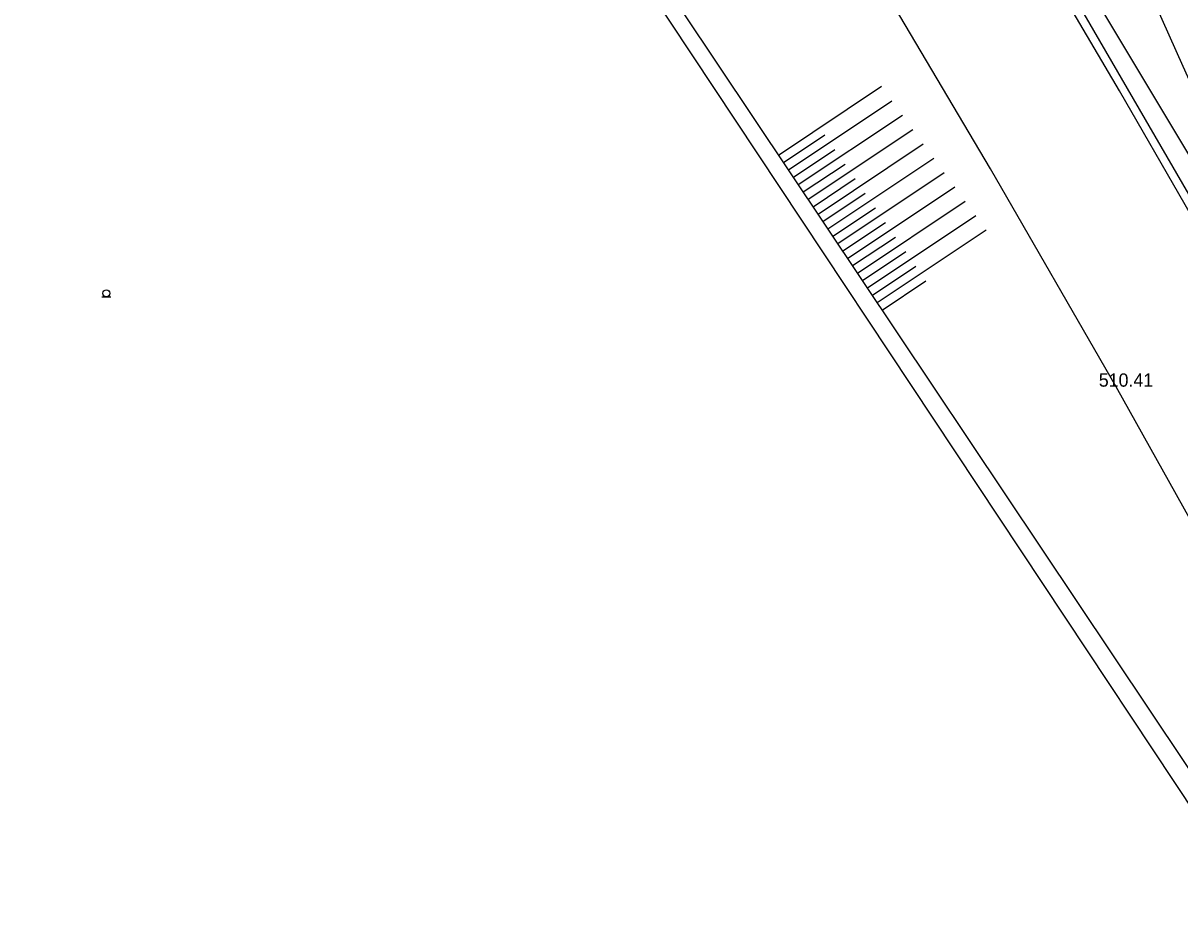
# Model space of a CAD drawing. Extents: x -668867 to -667827, y -1131943 to -1131019.
# Drawn here: x -668117.1 to -668051.9, y -1131798.4 to -1131748.5 of the extents above; entities that cross this region are included whole.
import ezdxf

# ---------------------------------------------------------------- set-up
doc = ezdxf.new("R2010")
doc.units = 0
for name, color, linetype in [('G_Bod_tecka', 7, 'Continuous'), ('G_Bod_vyska', 7, 'Continuous'), ('G_Breh_Teren', 7, 'Continuous'), ('G_Plochy_zpevnene', 7, 'Continuous'), ('G_Ploty', 7, 'Continuous'), ('G_Site-Sloupy', 7, 'Continuous'), ('G_Vyskove_srafy', 7, 'Continuous'), ('G_Z_SPOJE_podz_geodeticky', 7, 'Continuous'), ('G_Z_SPOJE_podz_priblizne', 7, 'Continuous'), ('G_Zabradli_Svodidla', 7, 'Continuous')]:
    doc.layers.add(name, color=color, linetype=linetype)

msp = doc.modelspace()

# ---------------------------------------------------------------- linework, layer by layer
at = {"layer": 'G_Bod_tecka'}
msp.add_line((-668055.53, -1131768.96), (-668055.53, -1131768.96), dxfattribs=at)
at = {"layer": 'G_Breh_Teren'}
msp.add_lwpolyline([(-667996.59, -1131881), (-668000.38, -1131869.44), (-668004.16, -1131857.88), (-668006.22, -1131851.89), (-668009.58, -1131843), (-668013.15, -1131834.18), (-668016.88, -1131825.31), (-668020.77, -1131816.51), (-668023.89, -1131809.69), (-668027.08, -1131802.9), (-668030.48, -1131795.87), (-668033.89, -1131788.85), (-668035.93, -1131784.59), (-668037.97, -1131780.33), (-668039.73, -1131777.29), (-668041.55, -1131774.29), (-668044.27, -1131768.65), (-668045.62, -1131765.83), (-668047.12, -1131763.08), (-668054.26, -1131751.18), (-668061.39, -1131739.29)], dxfattribs=at)
at = {"layer": 'G_Plochy_zpevnene'}
for points in [[(-668027.8, -1131803.12), (-668032.72, -1131793.12), (-668037.88, -1131783.24), (-668042.85, -1131774.15), (-668047.95, -1131765.13), (-668055.35, -1131752.3), (-668062.86, -1131739.53), (-668069.6, -1131728.29), (-668076.4, -1131717.09), (-668083.21, -1131705.98)], [(-668035.02, -1131807.84), (-668040.34, -1131797.2), (-668045.84, -1131786.66), (-668050.62, -1131777.77), (-668055.53, -1131768.96), (-668062.61, -1131756.69), (-668069.82, -1131744.51), (-668076.87, -1131732.82), (-668083.97, -1131721.17), (-668090.63, -1131710.35)]]:
    msp.add_lwpolyline(points, dxfattribs=at)
at = {"layer": 'G_Ploty'}
msp.add_lwpolyline([(-668124.69, -1131680.19), (-668108.32, -1131705.38), (-668045.58, -1131799.26), (-668033.87, -1131818.12), (-668028.89, -1131826.75), (-668024.54, -1131836.04)], dxfattribs=at)
at = {"layer": 'G_Site-Sloupy'}
msp.add_line((-668112.64, -1131763.9), (-668112.14, -1131763.9), dxfattribs=at)
msp.add_circle((-668112.388, -1131763.7), 0.2, dxfattribs=at)
at = {"layer": 'G_Vyskove_srafy'}
for p, q in [((-668068.75, -1131752.06), (-668074.54, -1131755.93)), ((-668068.16, -1131752.87), (-668073.98, -1131756.76)), ((-668067.57, -1131753.68), (-668073.43, -1131757.59)), ((-668071.94, -1131754.79), (-668074.26, -1131756.35)), ((-668066.98, -1131754.49), (-668072.87, -1131758.42)), ((-668071.37, -1131755.62), (-668073.7, -1131757.18)), ((-668066.39, -1131755.3), (-668072.32, -1131759.26)), ((-668065.8, -1131756.1), (-668071.76, -1131760.09)), ((-668070.8, -1131756.44), (-668073.15, -1131758.01)), ((-668065.21, -1131756.91), (-668071.2, -1131760.92)), ((-668070.23, -1131757.26), (-668072.59, -1131758.84)), ((-668064.62, -1131757.72), (-668070.65, -1131761.75)), ((-668069.66, -1131758.08), (-668072.04, -1131759.67)), ((-668069.09, -1131758.9), (-668071.48, -1131760.5)), ((-668064.03, -1131758.53), (-668070.09, -1131762.58)), ((-668063.44, -1131759.34), (-668069.54, -1131763.41)), ((-668068.52, -1131759.73), (-668070.93, -1131761.33)), ((-668062.86, -1131760.15), (-668068.98, -1131764.24)), ((-668067.95, -1131760.55), (-668070.37, -1131762.16)), ((-668067.38, -1131761.37), (-668069.82, -1131763)), ((-668066.82, -1131762.2), (-668069.26, -1131763.83)), ((-668066.25, -1131763.02), (-668068.7, -1131764.66))]:
    msp.add_line(p, q, dxfattribs=at)
at = {"layer": 'G_Z_SPOJE_podz_geodeticky'}
for points in [[(-668135.14, -1131628.24), (-668129.64, -1131632.61), (-668125.27, -1131636.54), (-668120.62, -1131640.81), (-668113.26, -1131650.1), (-668101.77, -1131667.07), (-668092.47, -1131682.26), (-668082.03, -1131697.17), (-668071.38, -1131709.96), (-668066.09, -1131718.1), (-668059.32, -1131731.67), (-668056.55, -1131739.36), (-668054.06, -1131745.76), (-668051.78, -1131750.9), (-668048.97, -1131757.14), (-668044.79, -1131765.91), (-668040.88, -1131773.02), (-668037.74, -1131778.34), (-668033.49, -1131785.85), (-668032.8, -1131787.82), (-668027.01, -1131795.61), (-668023.34, -1131801.32)], [(-668126.23, -1131675.21), (-668081.9, -1131746.52), (-668043.59, -1131804.31), (-668029.13, -1131829.84), (-668026.08, -1131839.89), (-668014.87, -1131887.1)]]:
    msp.add_lwpolyline(points, dxfattribs=at)
at = {"layer": 'G_Z_SPOJE_podz_priblizne'}
msp.add_lwpolyline([(-668126.23, -1131675.21), (-668081.9, -1131746.52), (-668043.59, -1131804.31), (-668029.13, -1131829.84), (-668026.08, -1131839.89), (-668014.87, -1131887.1)], dxfattribs=at)
at = {"layer": 'G_Zabradli_Svodidla'}
msp.add_lwpolyline([(-668048.33, -1131763.48), (-668062.35, -1131739.3), (-668076.7, -1131715.41), (-668086.42, -1131699.83)], dxfattribs=at)

# ---------------------------------------------------------------- texts
at = {"layer": 'G_Bod_vyska'}
msp.add_text('510.41', height=0.75, dxfattribs=at).set_placement((-668056.512, -1131768.96))

doc.saveas('drawing.dxf')
